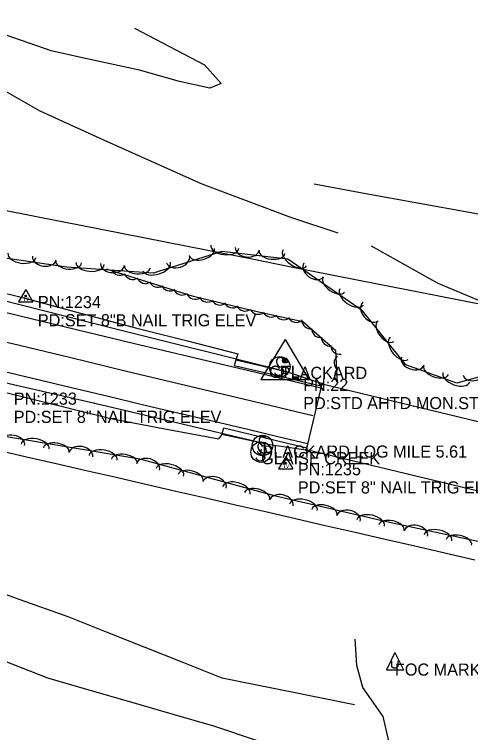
# Model space of a CAD drawing. Extents: x 1441650 to 1491889, y 345904 to 358319.
# Drawn here: x 1469552.2 to 1469740.3, y 348848.8 to 349144.8 of the extents above; entities that cross this region are included whole.
import ezdxf

# ---------------------------------------------------------------- set-up
doc = ezdxf.new("R2010")
doc.units = 0
for name, color, linetype in [('S_BRIDGE', 7, 'Continuous'), ('S_DITCHLINE', 7, 'Continuous'), ('S_EDGE_CONCRETE', 7, 'Continuous'), ('S_EDGE_PAVEMENT', 7, 'Continuous'), ('S_GUARDRAIL', 7, 'Continuous'), ('S_MSC_PT_SYM', 7, 'Continuous'), ('S_PAVEMENT_CROWN', 7, 'Continuous'), ('S_PRIMARY_CTL', 7, 'Continuous'), ('S_PRIMARY_CTL_ANNOT', 7, 'Continuous'), ('S_RDW_PT_SYM', 7, 'Continuous'), ('S_SECONDARY_CTL', 7, 'Continuous'), ('S_SECONDARY_CTL_ANNOT', 7, 'Continuous'), ('S_SHOULDER', 7, 'Continuous'), ('S_SIGN', 7, 'Continuous'), ('S_SIGN_ANNOT', 7, 'Continuous'), ('S_STR_PT_SYM', 7, 'Continuous'), ('S_STREAM', 7, 'Continuous'), ('S_TREE', 7, 'Continuous'), ('S_UNDERGROUND_CABLE', 7, 'Continuous'), ('S_UTILITY_POLE_ANNOT', 7, 'Continuous')]:
    doc.layers.add(name, color=color, linetype=linetype)

msp = doc.modelspace()

# ---------------------------------------------------------------- linework, layer by layer
at = {"layer": 'S_BRIDGE'}
for p, q in [((1469672.59, 348965.36), (1469679.08, 348992.52)), ((1469679.08, 348992.52), (1469944.44, 348928.39)), ((1469937.87, 348901.24), (1469672.59, 348965.36))]:
    msp.add_line(p, q, dxfattribs=at)
at = {"layer": 'S_DITCHLINE'}
for points in [[(1469675.76, 349074.92), (1469697.08, 349071.04), (1469718.4, 349067.16), (1469739.72, 349063.28), (1469761.04, 349059.39), (1469774.72, 349040.73), (1469788.41, 349022.06), (1469797.7, 349010.39), (1469806.99, 348998.72), (1469816.28, 348987.05), (1469825.57, 348975.38), (1469835.57, 348965.77), (1469845.56, 348956.15), (1469853.79, 348936.93), (1469862.02, 348917.7), (1469862.95, 348893.62), (1469863.87, 348869.53)], [(1469699.24, 349049.44), (1469713.01, 349041.72), (1469726.78, 349033.99), (1469738.59, 349029.07), (1469750.4, 349024.16), (1469762.21, 349019.24), (1469774.02, 349014.32), (1469783.58, 349001.96), (1469793.14, 348989.6), (1469803.59, 348977.38), (1469814.04, 348965.16), (1469819.65, 348953.71), (1469825.27, 348942.26), (1469830.88, 348930.81), (1469836.49, 348919.36), (1469833.05, 348900.89), (1469835.76, 348885.77), (1469838.47, 348870.66)]]:
    msp.add_lwpolyline(points, dxfattribs=at)
at = {"layer": 'S_EDGE_CONCRETE'}
for points in [[(1469643.53, 349002.29), (1469642.77, 349000.12), (1469660.67, 348995.92), (1469678.58, 348991.73), (1469678.81, 348992.65), (1469664.78, 348997.39)], [(1469637.72, 348971.64), (1469638.53, 348974.43), (1469655.66, 348970.28), (1469672.79, 348966.13), (1469672.37, 348965.27), (1469657.43, 348967.46)]]:
    msp.add_lwpolyline(points, close=True, dxfattribs=at)
at = {"layer": 'S_EDGE_PAVEMENT'}
for points in [[(1469419.25, 349052.21), (1469432.73, 349049.08), (1469446.22, 349045.94), (1469459.52, 349042.84), (1469472.82, 349039.74), (1469486.12, 349036.64), (1469499.43, 349033.54), (1469513.19, 349030.3), (1469526.96, 349027.07), (1469540.73, 349023.84), (1469554.5, 349020.61), (1469577.8, 349014.94), (1469601.11, 349009.26), (1469613.89, 349006.24), (1469626.66, 349003.22), (1469639.44, 349000.2), (1469652.21, 348997.18), (1469665.34, 348994.03), (1469678.48, 348990.88)], [(1469427.24, 349025.89), (1469440.56, 349022.82), (1469453.74, 349019.77), (1469466.92, 349016.72), (1469480.11, 349013.66), (1469493.29, 349010.61), (1469507.58, 349007.21), (1469521.86, 349003.81), (1469536.14, 349000.41), (1469550.42, 348997.01), (1469572.32, 348991.8), (1469594.21, 348986.6), (1469607.78, 348983.4), (1469621.35, 348980.2), (1469634.91, 348977), (1469648.48, 348973.8), (1469660.76, 348970.87), (1469673.05, 348967.94)]]:
    msp.add_lwpolyline(points, dxfattribs=at)
at = {"layer": 'S_GUARDRAIL'}
for p, q in [((1469546.12, 349027.27), (1469592.4, 349015.58)), ((1469592.4, 349015.58), (1469664.5, 348997.59)), ((1469510.07, 349001.83), (1469585.29, 348984.57)), ((1469585.29, 348984.57), (1469657.35, 348967.53))]:
    msp.add_line(p, q, dxfattribs=at)
at = {"layer": 'S_MSC_PT_SYM'}
for points in [[(1469661.41, 348999.29), (1469661.41, 348999.34), (1469661.41, 348999.29), (1469661.36, 348999.29), (1469661.41, 348999.29), (1469661.41, 348999.24), (1469661.41, 348999.29), (1469661.46, 348999.29)], [(1469653.96, 348965.43), (1469653.96, 348965.48), (1469653.96, 348965.43), (1469653.91, 348965.43), (1469653.96, 348965.43), (1469653.96, 348965.38), (1469653.96, 348965.43), (1469654.01, 348965.43)], [(1469654.3, 348967.42), (1469654.3, 348967.47), (1469654.3, 348967.42), (1469654.25, 348967.42), (1469654.3, 348967.42), (1469654.3, 348967.37), (1469654.3, 348967.42), (1469654.35, 348967.42)], [(1469654.36, 348966.71), (1469654.36, 348966.76), (1469654.36, 348966.71), (1469654.31, 348966.71), (1469654.36, 348966.71), (1469654.36, 348966.66), (1469654.36, 348966.71), (1469654.41, 348966.71)], [(1469653.52, 348963.49), (1469653.52, 348963.54), (1469653.52, 348963.49), (1469653.47, 348963.49), (1469653.52, 348963.49), (1469653.52, 348963.44), (1469653.52, 348963.49), (1469653.57, 348963.49)]]:
    msp.add_lwpolyline(points, dxfattribs=at)
at = {"layer": 'S_PAVEMENT_CROWN'}
msp.add_lwpolyline([(1469430.22, 349037.42), (1469443.93, 349034.25), (1469457, 349031.21), (1469470.06, 349028.17), (1469483.13, 349025.13), (1469496.2, 349022.09), (1469509.98, 349018.86), (1469523.76, 349015.62), (1469537.55, 349012.39), (1469551.33, 349009.16), (1469574.83, 349003.49), (1469598.33, 348997.83), (1469611.69, 348994.65), (1469625.05, 348991.48), (1469638.41, 348988.3), (1469651.78, 348985.13), (1469675.17, 348979.51)], dxfattribs=at)
at = {"layer": 'S_PRIMARY_CTL'}
for p, q in [((1469663.76, 349010.81), (1469653.73, 348994.3)), ((1469663.76, 349010.81), (1469673.59, 348994.3)), ((1469653.73, 348994.3), (1469673.59, 348994.3))]:
    msp.add_line(p, q, dxfattribs=at)
for radius in [1.04, 0.609, 0.344]:
    msp.add_circle((1469663.76, 349002.11), radius, dxfattribs=at)
at = {"layer": 'S_RDW_PT_SYM'}
for points in [[(1469592.4, 349015.58), (1469592.4, 349015.63), (1469592.4, 349015.58), (1469592.35, 349015.58), (1469592.4, 349015.58), (1469592.4, 349015.53), (1469592.4, 349015.58), (1469592.45, 349015.58)], [(1469664.5, 348997.59), (1469664.5, 348997.64), (1469664.5, 348997.59), (1469664.45, 348997.59), (1469664.5, 348997.59), (1469664.5, 348997.54), (1469664.5, 348997.59), (1469664.55, 348997.59)], [(1469585.29, 348984.57), (1469585.29, 348984.62), (1469585.29, 348984.57), (1469585.24, 348984.57), (1469585.29, 348984.57), (1469585.29, 348984.52), (1469585.29, 348984.57), (1469585.34, 348984.57)], [(1469657.35, 348967.53), (1469657.35, 348967.58), (1469657.35, 348967.53), (1469657.3, 348967.53), (1469657.35, 348967.53), (1469657.35, 348967.48), (1469657.35, 348967.53), (1469657.4, 348967.53)]]:
    msp.add_lwpolyline(points, dxfattribs=at)
at = {"layer": 'S_SECONDARY_CTL'}
for p, q in [((1469556.83, 349031.35), (1469553.82, 349026.4)), ((1469556.83, 349031.35), (1469559.78, 349026.4)), ((1469553.82, 349026.4), (1469559.78, 349026.4)), ((1469664.04, 348962.47), (1469661.03, 348957.52)), ((1469664.04, 348962.47), (1469666.99, 348957.52)), ((1469661.03, 348957.52), (1469666.99, 348957.52))]:
    msp.add_line(p, q, dxfattribs=at)
for centre, radius in [((1469556.83, 349028.74), 0.311), ((1469556.83, 349028.74), 0.183), ((1469556.83, 349028.74), 0.103), ((1469664.04, 348959.86), 0.311), ((1469664.04, 348959.86), 0.183), ((1469664.04, 348959.86), 0.103)]:
    msp.add_circle(centre, radius, dxfattribs=at)
at = {"layer": 'S_SHOULDER'}
for points in [[(1469421.3, 349059.85), (1469434.71, 349056.63), (1469448.13, 349053.41), (1469461.64, 349050.37), (1469475.16, 349047.34), (1469488.67, 349044.3), (1469502.19, 349041.26), (1469515.66, 349037.93), (1469529.13, 349034.6), (1469542.6, 349031.26), (1469556.07, 349027.93), (1469579.39, 349021.73), (1469602.72, 349015.54), (1469623.48, 349010.2), (1469644.24, 349004.86), (1469643.53, 349002.39)], [(1469425.45, 349018.86), (1469438.7, 349016.01), (1469451.9, 349012.75), (1469465.1, 349009.5), (1469478.3, 349006.25), (1469491.49, 349002.99), (1469505.8, 348999.5), (1469520.1, 348996), (1469534.41, 348992.5), (1469548.71, 348989.01), (1469570.35, 348983.64), (1469591.98, 348978.28), (1469614.26, 348974.05), (1469636.53, 348969.83), (1469637.64, 348971.54)]]:
    msp.add_lwpolyline(points, dxfattribs=at)
at = {"layer": 'S_SIGN'}
for p, q in [((1469653.96, 348965.43), (1469653.52, 348963.49)), ((1469654.36, 348966.71), (1469654.3, 348967.42))]:
    msp.add_line(p, q, dxfattribs=at)
for centre in [(1469661.59, 348999.55), (1469654.46, 348967.13), (1469653.9, 348964.4)]:
    msp.add_circle(centre, 4.24, dxfattribs=at)
for centre, radius, start, end in [((1469661.72, 349001.71), 1.62, 16.5258, 156.8957), ((1469662.76, 349001.81), 2.55, 167.1196, 241.9813), ((1469660.89, 348997.27), 2.38, 358.6529, 73.7063), ((1469661.33, 348998.15), 2.17, 204.641, 335.359), ((1469654.58, 348969.28), 1.62, 16.5258, 156.8957), ((1469654.03, 348966.56), 1.62, 16.5258, 156.8957), ((1469655.62, 348969.38), 2.55, 167.1196, 241.9813), ((1469654.2, 348965.73), 2.17, 204.641, 335.359), ((1469655.07, 348966.66), 2.55, 167.1196, 241.9813), ((1469653.76, 348964.85), 2.38, 358.6529, 73.7063), ((1469653.64, 348963.01), 2.17, 204.641, 335.359), ((1469653.2, 348962.12), 2.38, 358.6529, 73.7063)]:
    msp.add_arc(centre, radius, start, end, dxfattribs=at)
at = {"layer": 'S_STR_PT_SYM'}
for points in [[(1469679.08, 348992.52), (1469679.08, 348993.02), (1469679.08, 348992.52), (1469678.58, 348992.52), (1469679.08, 348992.52), (1469679.08, 348992.02), (1469679.08, 348992.52), (1469679.58, 348992.52)], [(1469672.59, 348965.36), (1469672.59, 348965.86), (1469672.59, 348965.36), (1469672.09, 348965.36), (1469672.59, 348965.36), (1469672.59, 348964.86), (1469672.59, 348965.36), (1469673.09, 348965.36)]]:
    msp.add_lwpolyline(points, dxfattribs=at)
at = {"layer": 'S_STREAM'}
for points in [[(1469601.64, 349139.11), (1469630.61, 349123.99), (1469637.38, 349116.26), (1469632.79, 349114.35), (1469620.28, 349117.1), (1469603.73, 349121.73), (1469579.6, 349127.05), (1469567.36, 349129.74), (1469548.82, 349136.16), (1469534.23, 349140.12), (1469516.45, 349139.32), (1469502.1, 349142.43), (1469488.63, 349144.79), (1469474.56, 349142.99), (1469457, 349138.68), (1469446.51, 349137), (1469479.31, 349130.97), (1469510.94, 349125.48), (1469541.37, 349117.06), (1469562.66, 349105.03), (1469588.91, 349093.05), (1469629.42, 349075.01), (1469666.05, 349061.18), (1469685.57, 349054.77)], [(1469692.44, 348860.24), (1469678.8, 348862.98), (1469665.15, 348865.73), (1469651.51, 348868.47), (1469637.87, 348871.22), (1469621.98, 348877.54), (1469606.09, 348883.86), (1469590.21, 348890.17), (1469574.32, 348896.49), (1469554.52, 348903.56), (1469534.73, 348910.63), (1469514.93, 348917.7), (1469495.14, 348924.78), (1469481.47, 348927.33), (1469467.8, 348929.88), (1469454.13, 348932.44), (1469440.46, 348934.99), (1469421.54, 348940.2), (1469402.62, 348945.41), (1469383.7, 348950.62), (1469364.78, 348955.83)], [(1469706.8, 348827.09), (1469688.69, 348833.19), (1469670.58, 348839.29), (1469652.47, 348845.39), (1469634.36, 348851.49), (1469617.26, 348856.44), (1469600.15, 348861.39), (1469583.05, 348866.33), (1469565.94, 348871.28), (1469547.43, 348878.51), (1469528.91, 348885.75), (1469510.39, 348892.98), (1469491.87, 348900.21), (1469477.62, 348904.24), (1469463.38, 348908.27), (1469449.13, 348912.3), (1469434.88, 348916.34), (1469416.64, 348923.4), (1469398.4, 348930.45), (1469380.16, 348937.51), (1469361.92, 348944.57)], [(1469798.04, 348811.23), (1469775.46, 348812.58), (1469762.95, 348813.59), (1469750.45, 348814.6), (1469734.95, 348819.74), (1469719.44, 348824.88), (1469712.81, 348828.06), (1469708.97, 348834.57), (1469704.2, 348855.46), (1469695.77, 348867.37), (1469693.41, 348876.47), (1469692.72, 348887.27)]]:
    msp.add_lwpolyline(points, dxfattribs=at)
at = {"layer": 'S_TREE'}
for points in [[(1469920.28, 348983.98), (1469894.25, 348972.35), (1469872.15, 348968.55), (1469838.27, 348976.38), (1469815.01, 348988.67), (1469787.15, 348997.61), (1469766.76, 349001.75), (1469734.63, 348992.88), (1469713.52, 349000.4), (1469695.67, 349022.68), (1469664.89, 349043.91), (1469637.74, 349047.02), (1469609.33, 349038.21), (1469573.75, 349040.67), (1469535.08, 349046.27), (1469456.66, 349063.31), (1469365.09, 349089.55), (1469288.22, 349106.09), (1469177.54, 349130.46)], [(1469422.08, 349088.92), (1469439.57, 349085.48), (1469457.06, 349082.03), (1469474.55, 349078.58), (1469492.04, 349075.14), (1469509.53, 349071.69), (1469527.02, 349068.24), (1469544.52, 349064.8), (1469562.01, 349061.35), (1469579.5, 349057.91), (1469596.99, 349054.46), (1469614.48, 349051.01), (1469631.97, 349047.57), (1469649.46, 349044.12), (1469666.95, 349040.67), (1469684.44, 349037.23), (1469701.93, 349033.78), (1469719.43, 349030.33), (1469736.92, 349026.89), (1469754.41, 349023.44)], [(1469422.08, 349088.92), (1469439.57, 349085.48), (1469457.06, 349082.03), (1469474.55, 349078.58), (1469492.04, 349075.14), (1469509.53, 349071.69), (1469527.02, 349068.24), (1469544.52, 349064.8), (1469562.01, 349061.35), (1469579.5, 349057.91), (1469596.99, 349054.46), (1469614.48, 349051.01), (1469631.97, 349047.57), (1469649.46, 349044.12), (1469666.95, 349040.67), (1469684.44, 349037.23), (1469701.93, 349033.78), (1469719.43, 349030.33), (1469736.92, 349026.89), (1469754.41, 349023.44)], [(1469243.71, 349044.24), (1469349.73, 349020.88), (1469418.15, 349005.79), (1469454.66, 348990.86), (1469494.72, 348979.25), (1469546.41, 348971.22), (1469603.87, 348961.7), (1469659.31, 348946.57), (1469705.66, 348935.86), (1469750.92, 348926.02), (1469794.43, 348920.88), (1469832.76, 348912.43), (1469851.27, 348882.95), (1469845.8, 348858.11), (1469809.87, 348796.61)], [(1469685.34, 348992.95), (1469684.65, 349006.18), (1469671.1, 349018.09), (1469651.05, 349022.5), (1469625.96, 349028.5), (1469590.17, 349039.83)], [(1469423.39, 348993.63), (1469447.67, 348987.98), (1469471.96, 348982.32), (1469496.25, 348976.67), (1469520.53, 348971.02), (1469544.82, 348965.36), (1469557.14, 348962.53), (1469569.46, 348959.7), (1469581.78, 348956.87), (1469594.1, 348954.04), (1469606.42, 348951.21), (1469618.74, 348948.37), (1469631.06, 348945.54), (1469643.38, 348942.71), (1469655.7, 348939.88), (1469668.02, 348937.05), (1469680.34, 348934.21), (1469692.66, 348931.38), (1469704.99, 348928.55), (1469717.31, 348925.72), (1469729.63, 348922.89), (1469741.95, 348920.06)], [(1469423.39, 348993.63), (1469447.67, 348987.98), (1469471.96, 348982.32), (1469496.25, 348976.67), (1469520.53, 348971.02), (1469544.82, 348965.36), (1469557.14, 348962.53), (1469569.46, 348959.7), (1469581.78, 348956.87), (1469594.1, 348954.04), (1469606.42, 348951.2), (1469618.74, 348948.37), (1469631.06, 348945.54), (1469643.38, 348942.71), (1469655.7, 348939.88), (1469668.02, 348937.05), (1469680.35, 348934.21), (1469692.67, 348931.38), (1469704.99, 348928.55), (1469717.31, 348925.72), (1469729.63, 348922.89), (1469741.95, 348920.05)]]:
    msp.add_lwpolyline(points, dxfattribs=at)
for centre, major_axis, ratio, start_param, end_param in [((1469629.56, 349046.7), (5.11, 1.58), 0.540694, 3.141593, 6.283185), ((1469638.94, 349049.01), (5.83, -0.67), 0.550077, 3.141593, 6.283185), ((1469648.17, 349048.22), (4.92, -0.56), 0.685308, 3.141593, 6.283185), ((1469667.8, 349044.48), (4.83, -3.33), 0.55008, 3.141593, 6.283185), ((1469555.34, 349045.48), (5.81, -0.84), 0.55021, 3.141642, 6.283234), ((1469564.54, 349044.41), (4.9, -0.71), 0.685474, 3.141673, 6.283266), ((1469619.65, 349043.9), (4.73, 1.47), 0.685304, 3.141593, 6.283185), ((1469658.37, 349046.79), (5.31, -0.61), 0.540697, 3.141593, 6.283185), ((1469574.54, 349042.74), (5.33, -0.37), 0.540699, 3.1416, 6.283192), ((1469583.39, 349042.13), (5.85, -0.4), 0.550079, 3.1416, 6.283192), ((1469592.64, 349041.75), (4.94, -0.34), 0.68531, 3.141604, 6.283197), ((1469610.88, 349040.91), (5.61, 1.74), 0.550075, 3.141593, 6.283185), ((1469675.56, 349039.44), (4.08, -2.81), 0.68531, 3.141593, 6.283185), ((1469595.58, 349040.81), (3.01, -2.06), 0.960035, 4.130202, 5.903403), ((1469602.9, 349040.78), (5.33, -0.37), 0.540699, 3.1416, 6.283192), ((1469600.94, 349039.08), (3.01, -2.06), 0.960035, 4.130202, 5.903403), ((1469606.1, 349037.44), (3.01, -2.06), 0.960035, 4.130202, 5.903403), ((1469683.9, 349033.38), (4.4, -3.04), 0.540699, 3.141593, 6.283185), ((1469611.15, 349035.88), (3.01, -2.06), 0.960035, 4.130202, 5.903403), ((1469616.19, 349034.35), (3.01, -2.06), 0.960035, 4.130202, 5.903403), ((1469621.24, 349032.68), (3.01, -2.06), 0.960035, 4.130202, 5.903403), ((1469691.2, 349028.34), (4.83, -3.33), 0.55008, 3.141593, 6.283185), ((1469626.59, 349030.95), (3.01, -2.06), 0.960035, 4.130202, 5.903403), ((1469631.75, 349029.72), (3.48, -1.07), 0.964026, 3.891354, 5.664554), ((1469636.92, 349028.52), (3.48, -1.07), 0.964026, 3.891354, 5.664554), ((1469642.07, 349027.36), (3.48, -1.07), 0.964026, 3.891354, 5.664554), ((1469647.24, 349026.05), (3.48, -1.07), 0.964026, 3.891354, 5.664554), ((1469699, 349022.33), (3.1, -3.87), 0.68531, 3.141593, 6.283185), ((1469652.72, 349024.73), (3.62, -0.37), 0.963704, 3.706265, 5.479466), ((1469658.03, 349023.56), (3.62, -0.37), 0.963704, 3.706265, 5.479466), ((1469663.21, 349022.45), (3.62, -0.37), 0.963704, 3.706265, 5.479466), ((1469668.39, 349021.38), (3.62, -0.37), 0.963704, 3.706265, 5.479466), ((1469674.34, 349018.67), (3.64, -0.07), 0.942221, 3.095135, 4.868336), ((1469705.24, 349014.12), (3.34, -4.17), 0.540699, 3.141593, 6.283185), ((1469678.45, 349015.01), (3.64, -0.07), 0.942221, 3.095135, 4.868336), ((1469682.43, 349011.51), (3.64, -0.07), 0.942221, 3.095135, 4.868336), ((1469710.79, 349007.2), (3.67, -4.58), 0.55008, 3.141593, 6.283185), ((1469686.34, 349008.12), (3.64, -0.07), 0.942221, 3.095135, 4.868336), ((1469687.63, 349001.2), (1.89, -3.12), 0.991211, 3.329767, 5.102968), ((1469716.43, 349001.89), (4.67, -1.66), 0.685309, 3.141593, 6.283185), ((1469687.83, 348995.88), (1.89, -3.12), 0.991211, 3.329767, 5.102968), ((1469726.05, 348998.19), (5.04, -1.79), 0.540698, 3.141593, 6.283185), ((1469741.95, 348997.37), (4.78, 1.32), 0.685305, 3.141593, 6.283185), ((1469734.4, 348995.21), (5.53, -1.97), 0.550079, 3.141593, 6.283185), ((1469551.51, 348967.96), (-4.89, 0.81), 0.685304, 3.141593, 6.283185), ((1469560.69, 348966.7), (-5.79, 0.96), 0.550074, 3.141593, 6.283185), ((1469569.44, 348965.25), (-5.27, 0.87), 0.540694, 3.141593, 6.283185), ((1469579.56, 348963.31), (-4.89, 0.81), 0.685304, 3.141593, 6.283185), ((1469588.74, 348962.05), (-5.79, 0.96), 0.550074, 3.141593, 6.283185), ((1469597.48, 348960.6), (-5.27, 0.87), 0.540694, 3.141593, 6.283185), ((1469607.27, 348958.3), (-4.78, 1.3), 0.685311, 3.141571, 6.283163), ((1469616.28, 348956.11), (-5.66, 1.55), 0.55008, 3.141579, 6.283172), ((1469624.83, 348953.78), (-5.16, 1.41), 0.5407, 3.14158, 6.283172), ((1469634.7, 348950.81), (-4.78, 1.3), 0.685311, 3.141571, 6.283163), ((1469643.7, 348948.63), (-5.66, 1.55), 0.55008, 3.141579, 6.283172), ((1469652.25, 348946.29), (-5.16, 1.41), 0.5407, 3.14158, 6.283172), ((1469662.25, 348943.44), (-4.83, 1.12), 0.685305, 3.141593, 6.283185), ((1469671.33, 348941.61), (-5.72, 1.32), 0.550075, 3.141593, 6.283185), ((1469679.97, 348939.62), (-5.21, 1.2), 0.540694, 3.141593, 6.283185), ((1469689.95, 348937.04), (-4.83, 1.12), 0.685305, 3.141593, 6.283185), ((1469699.03, 348935.21), (-5.72, 1.32), 0.550075, 3.141593, 6.283185), ((1469707.7, 348933.24), (-5.22, 1.14), 0.540694, 3.141592, 6.283184), ((1469717.71, 348930.8), (-4.84, 1.05), 0.685304, 3.141591, 6.283183), ((1469726.81, 348929.09), (-5.73, 1.25), 0.550075, 3.141592, 6.283184), ((1469735.48, 348927.2), (-5.22, 1.14), 0.540694, 3.141592, 6.283184)]:
    msp.add_ellipse(centre, major_axis=major_axis, ratio=ratio, start_param=start_param, end_param=end_param, dxfattribs=at)
at = {"layer": 'S_UNDERGROUND_CABLE'}
for p, q in [((1469709.06, 348881.83), (1469705.54, 348874.74)), ((1469709.06, 348881.83), (1469712.55, 348874.74)), ((1469707.86, 348875.98), (1469707.86, 348878.42)), ((1469708.48, 348875.32), (1469707.86, 348875.98)), ((1469710.23, 348875.98), (1469709.68, 348875.32)), ((1469710.23, 348878.42), (1469710.23, 348875.98)), ((1469705.54, 348874.74), (1469712.55, 348874.74)), ((1469709.68, 348875.32), (1469708.48, 348875.32))]:
    msp.add_line(p, q, dxfattribs=at)

# ---------------------------------------------------------------- texts
at = {"layer": 'S_PRIMARY_CTL'}
msp.add_text('CTL', height=5, rotation=360, dxfattribs=at).set_placement((1469657.18, 348995.04))
at = {"layer": 'S_PRIMARY_CTL_ANNOT'}
for s, p in [('PN:22', (1469671.26, 348989.61)), ('PD:STD AHTD MON.STAMPED PN:22 JOB 050264', (1469671.26, 348982.11))]:
    msp.add_text(s, height=5, dxfattribs=at).set_placement(p)
at = {"layer": 'S_SECONDARY_CTL'}
for p in [(1469555.63, 349026.73), (1469662.84, 348957.85)]:
    msp.add_text('TV', height=1.5, rotation=360, dxfattribs=at).set_placement(p)
at = {"layer": 'S_SECONDARY_CTL_ANNOT'}
for s, p in [('PN:1234', (1469561.83, 349023.74)), ('PD:SET 8"B NAIL TRIG ELEV', (1469561.83, 349016.24)), ('PN:1233', (1469551.9, 348983.94)), ('PD:SET 8" NAIL TRIG ELEV', (1469551.9, 348976.44)), ('PN:1235', (1469669.04, 348954.86)), ('PD:SET 8" NAIL TRIG ELEV', (1469669.04, 348947.36))]:
    msp.add_text(s, height=5, dxfattribs=at).set_placement(p)
at = {"layer": 'S_SIGN_ANNOT'}
for s, p in [('PLACKARD', (1469661.59, 348994.55)), ('PLACKARD LOG MILE 5.61', (1469654.46, 348962.13)), ('GLAISE CREEK', (1469653.9, 348959.4))]:
    msp.add_text(s, height=5, dxfattribs=at).set_placement(p)
at = {"layer": 'S_UTILITY_POLE_ANNOT'}
msp.add_text('FOC MARKER', height=5, dxfattribs=at).set_placement((1469709.06, 348872.3))

doc.saveas('drawing.dxf')
